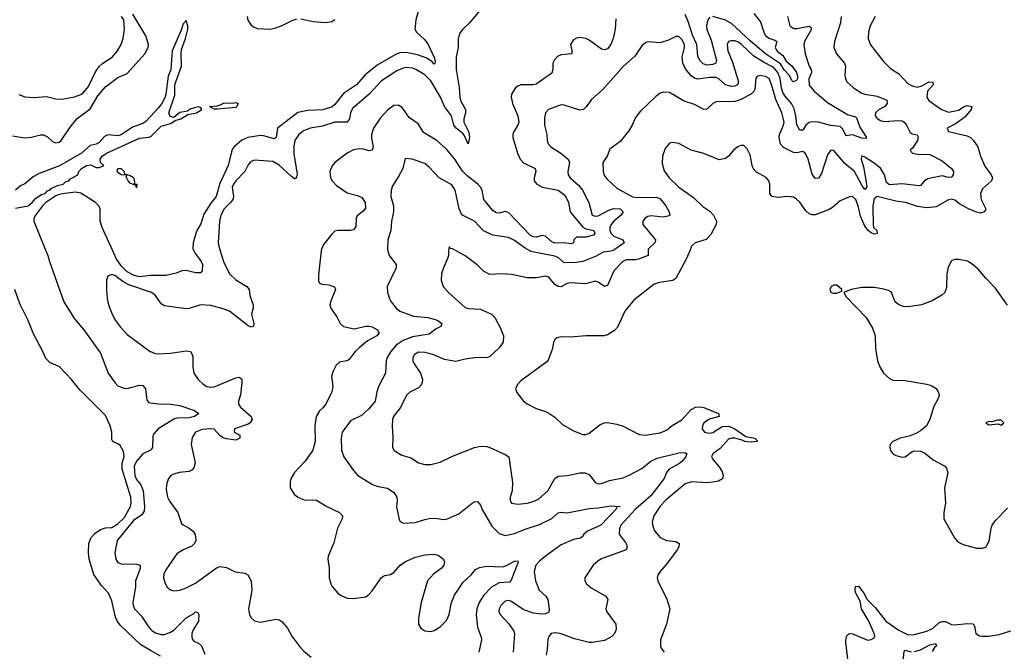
# Model space of a CAD drawing. Header units: inches. Extents: x 1173000 to 1307049, y 522583 to 678455.
# Tile 386 of 617: x 1279156 to 1285510, y 577415 to 581490. Entities that reach past the tile are written whole.
import ezdxf

# ---------------------------------------------------------------- set-up
doc = ezdxf.new("R2010")
doc.units = ezdxf.units.IN
doc.header["$MEASUREMENT"] = 0
for name, color, linetype in [('B2577', 7, 'Continuous'), ('B2578', 7, 'Continuous'), ('B2587', 7, 'Continuous'), ('B2588', 7, 'Continuous')]:
    doc.layers.add(name, color=color, linetype=linetype)

msp = doc.modelspace()

# ---------------------------------------------------------------- linework, layer by layer
at = {"layer": 'B2577', "color": 5}
for points, elevation in [([(1279325.6, 580000), (1279338, 579970), (1279348.5, 579930), (1279441.3, 579670), (1279510, 579560.5), (1279569.4, 579489.4), (1279678.2, 579338.2), (1279727.4, 579210), (1279769.1, 579149.1), (1279790, 579128.4), (1279830, 579112), (1279850.4, 579110.4), (1279930, 579131.8), (1279950.3, 579130.3), (1279968.7, 579108.7), (1279976.7, 579036.7), (1279990, 579020.3), (1280000, 579018.8)], 760), ([(1280000, 579839.2), (1279930, 579831.1), (1279890, 579841.7), (1279850, 579864.1), (1279810, 579902.9), (1279779.6, 579950), (1279756.6, 580000)], 760), ([(1280000, 579732.3), (1279860, 579780), (1279821.5, 579801.5), (1279770, 579839.1), (1279750, 579845.6), (1279725.4, 579834.6), (1279716.4, 579810), (1279715.3, 579750), (1279720.3, 579690), (1279729.1, 579650), (1279751.9, 579590), (1279774.5, 579550), (1279806.5, 579506.5), (1279850, 579460.3), (1279999.1, 579350), (1280000, 579349.7)], 780), ([(1280000, 577421.2), (1279937.6, 577457.6), (1279804.5, 577584.5), (1279787.3, 577607.3), (1279775.3, 577635.3), (1279750, 577740.5), (1279736.4, 577776.4), (1279729.4, 577789.4), (1279681.4, 577841.4), (1279635.2, 577910), (1279605.4, 578010), (1279599.2, 578050), (1279602.3, 578110), (1279616.8, 578150), (1279643.4, 578176.6), (1279678.6, 578201.4), (1279710, 578211.2), (1279750, 578214.1), (1279790, 578236.9), (1279830, 578276.5), (1279871.9, 578350), (1279876.2, 578370), (1279874.1, 578410), (1279818.3, 578590), (1279818.1, 578630), (1279831.1, 578671.1), (1279825.3, 578705.3), (1279803.4, 578743.4), (1279790, 578754.8), (1279758, 578770), (1279750, 578782), (1279750.5, 578830), (1279740.5, 578870), (1279710, 578937.3), (1279543.2, 579103.2), (1279490.4, 579170), (1279413, 579250), (1279350, 579278), (1279324.8, 579304.8), (1279305.7, 579350), (1279244.4, 579464.4), (1279210.3, 579550), (1279156.4, 579656.4), (1279125.5, 579750)], 740), ([(1280000, 578713), (1279950, 578689.2), (1279910, 578642), (1279895.3, 578610), (1279898.7, 578550), (1279910, 578523.9), (1279936.8, 578490), (1279953.1, 578450), (1279961.6, 578350), (1279959.9, 578320.1), (1279945.2, 578294.8), (1279890, 578258.5), (1279785.2, 578130), (1279771, 578050), (1279775.9, 578010), (1279790, 577987.2), (1279810, 577979.4), (1279910, 577977.4), (1279933.1, 577970), (1279934.2, 577950), (1279903.9, 577870), (1279902.4, 577830), (1279887.1, 577730), (1279889.2, 577710), (1279898, 577690), (1279941.2, 577641.2), (1279988.6, 577570), (1280000, 577558.3)], 760)]:
    msp.add_lwpolyline(points, dxfattribs=dict(at, elevation=elevation))
at = {"layer": 'B2578', "color": 5}
for points, elevation in [([(1279110, 580740.8), (1279190, 580728.1), (1279230, 580732.3), (1279290, 580747.9), (1279310, 580747.6), (1279334.8, 580734.8), (1279370, 580703.1), (1279390, 580694.9), (1279410, 580700.5), (1279422.7, 580710), (1279482.3, 580797.7), (1279526.6, 580853.4), (1279610, 580916.2), (1279660.5, 580999.5), (1279710, 581058.3), (1279790, 581116.8), (1279850, 581144.3), (1279962.7, 581270), (1279985.2, 581310), (1279988, 581330), (1279970, 581385.5), (1279885.2, 581525.2)], 760), ([(1279150, 581008.8), (1279190, 580991.8), (1279247.5, 580987.5), (1279330, 580995.3), (1279390, 580979.6), (1279430, 580978.5), (1279510, 580991.9), (1279550, 581008.6), (1279570, 581023.2), (1279600.5, 581059.5), (1279646.1, 581153.9), (1279670, 581189.1), (1279693.5, 581210), (1279751.9, 581248.1), (1279787.9, 581290), (1279810.7, 581330), (1279823.5, 581370), (1279831.5, 581430), (1279828.7, 581490), (1279813.8, 581510)], 780), ([(1280000, 580865.4), (1279970, 580833.2), (1279950, 580819.8), (1279883.2, 580796.8), (1279810, 580747.1), (1279790, 580741.7), (1279730, 580747.3), (1279715.8, 580744.2), (1279703.1, 580736.9), (1279670, 580697.4), (1279650, 580687.6), (1279610, 580679.1), (1279555.1, 580630), (1279412.5, 580547.5), (1279282.6, 580497.4), (1279242.9, 580477.1), (1279190, 580431.6), (1279161.3, 580418.7), (1279129.6, 580390)], 740), ([(1279130, 580274.2), (1279210.4, 580290), (1279236.5, 580310), (1279260.6, 580339.4), (1279297, 580363), (1279319.5, 580370), (1279334.7, 580385.3), (1279350.2, 580390), (1279358.5, 580401.5), (1279399, 580421), (1279437.1, 580430), (1279454.3, 580445.7), (1279473.4, 580450), (1279478.8, 580461.2), (1279530.7, 580490), (1279538.8, 580510), (1279554.9, 580530), (1279586.7, 580550), (1279614.4, 580554.4), (1279650, 580536.2), (1279670, 580537), (1279698, 580550), (1279677.3, 580570), (1279676.4, 580590), (1279689.1, 580610), (1279716.4, 580630), (1279930, 580727), (1279990, 580731.7), (1280000, 580736.8)], 740), ([(1279756.6, 580000), (1279687.6, 580150), (1279675, 580190), (1279674.6, 580270), (1279666.9, 580290), (1279645.6, 580310), (1279550, 580372), (1279516.9, 580376.9), (1279448.2, 580370), (1279410, 580362.6), (1279390, 580353.6), (1279325.2, 580310), (1279304.3, 580290), (1279258, 580230), (1279247.7, 580210), (1279247.3, 580190), (1279325.6, 580000)], 760)]:
    msp.add_lwpolyline(points, dxfattribs=dict(at, elevation=elevation))
at = {"layer": 'B2578', "color": 5, "elevation": 740}
msp.add_lwpolyline([(1279832.7, 580492.7), (1279847.3, 580492.7), (1279870, 580484.7), (1279890, 580471.3), (1279898, 580442), (1279894, 580434), (1279911, 580430), (1279910, 580406), (1279906, 580426), (1279894, 580426), (1279870, 580435.3), (1279855.3, 580450), (1279843.1, 580476.9), (1279847.3, 580487.3), (1279810, 580489.5), (1279790, 580504), (1279785.6, 580514.4), (1279788.7, 580530), (1279811.3, 580530), (1279831.3, 580510)], close=True, dxfattribs=at)
at = {"layer": 'B2587', "color": 5}
for points, elevation in [([(1280280.1, 580000), (1280286.3, 579986.3), (1280327, 579930), (1280334.9, 579910), (1280334, 579870), (1280322.8, 579857.2), (1280290, 579856.2), (1280230, 579873.3), (1280202.8, 579870), (1280165.4, 579854.6), (1280100.6, 579839.4), (1280010, 579840.4), (1280000, 579839.2)], 760), ([(1280449.4, 580000), (1280470.9, 579930), (1280509.3, 579850), (1280551.1, 579811.1), (1280621.1, 579770), (1280636, 579750), (1280642.2, 579710), (1280662.7, 579650), (1280663.6, 579630), (1280652.8, 579590), (1280666.9, 579530), (1280665.3, 579514.7), (1280660.7, 579510), (1280650, 579506.2), (1280630, 579514.8), (1280509.8, 579610), (1280470, 579625.9), (1280390, 579646.4), (1280322, 579650), (1280250, 579626), (1280230, 579625.1), (1280090, 579643.5), (1280070, 579657.7), (1280031.9, 579710), (1280006.6, 579730), (1280000, 579732.3)], 780), ([(1281102.4, 580000), (1281084.8, 579844.8), (1281084.8, 579804.8), (1281090.3, 579790.3), (1281104.8, 579784.8), (1281150, 579780.2), (1281187, 579767), (1281194.9, 579750), (1281161.5, 579670), (1281158, 579650), (1281163.7, 579630), (1281204.4, 579570), (1281224.4, 579530), (1281245.5, 579510), (1281315.1, 579495.1), (1281390, 579512.9), (1281410, 579513.4), (1281430, 579509), (1281465.5, 579490), (1281474.9, 579470), (1281460.4, 579450), (1281401.4, 579418.6), (1281345.8, 579374.2), (1281321, 579350), (1281282.2, 579297.8), (1281270, 579289.7), (1281219.4, 579280.6), (1281197.6, 579262.4), (1281178, 579222), (1281168.4, 579190), (1281176.7, 579123.3), (1281170.3, 579090), (1281131.8, 579010), (1281113.2, 578986.8), (1281090, 578967.7), (1281068.8, 578930), (1281059.8, 578870), (1281063.8, 578770), (1281047, 578713), (1280998.2, 578641.8), (1280930.4, 578570), (1280910, 578537.2), (1280901.3, 578510), (1280902.4, 578470), (1280928.2, 578430), (1280950.3, 578410.3), (1280991.8, 578391.8), (1281070.8, 578390), (1281137.1, 578350), (1281219.5, 578310), (1281239.5, 578290), (1281238, 578270), (1281206.7, 578210), (1281184.1, 578115.9), (1281147.2, 578030), (1281144.9, 578010), (1281152.5, 577952.5), (1281154, 577890), (1281163.5, 577850), (1281172.4, 577832.4), (1281210.1, 577790.1), (1281230, 577775.8), (1281270, 577759.1), (1281310, 577755.8), (1281390, 577767.3), (1281410, 577781.2), (1281430, 577805.2), (1281490, 577892.4), (1281510, 577904.6), (1281550, 577910.3), (1281570, 577924), (1281611.8, 577970), (1281645.2, 577994.8), (1281710, 578022.2), (1281770, 578037.8), (1281830, 578042), (1281856, 578036), (1281890.3, 578010), (1281897.4, 577990), (1281893.7, 577970), (1281875.8, 577950), (1281827.4, 577912.6), (1281788.5, 577870), (1281747.9, 577730), (1281728.6, 577630), (1281730.2, 577590), (1281744.1, 577564.1), (1281770, 577546.4), (1281810, 577543.9), (1281830, 577550.2), (1281870, 577573.7), (1281910, 577614.5), (1281927.9, 577652.1), (1281942.3, 577730), (1281962.9, 577777.1), (1282017.9, 577862.1), (1282070, 577908.1), (1282097.5, 577942.5), (1282123.9, 577956.1), (1282170, 577964.2), (1282270, 577960.2), (1282293.4, 577966.6), (1282350, 577997.3), (1282370, 577998.8), (1282372.4, 577990), (1282326.6, 577873.4), (1282317.7, 577862.3), (1282250, 577856.6), (1282200.1, 577830), (1282150, 577774.5), (1282121.5, 577730), (1282107, 577690), (1282102.6, 577650), (1282110.6, 577570.6), (1282134.3, 577505.7), (1282135.2, 577490), (1282118.8, 577410)], 820), ([(1281531.9, 580000), (1281540.3, 579970), (1281585.5, 579910), (1281586, 579890), (1281527.2, 579770), (1281530.2, 579730), (1281541.8, 579690), (1281552.4, 579670), (1281584.9, 579630), (1281610, 579609.2), (1281697.4, 579577.4), (1281789.5, 579569.5), (1281836.6, 579556.6), (1281854, 579550), (1281879.3, 579530), (1281873, 579510), (1281843.4, 579496.6), (1281799.3, 579460.7), (1281690, 579443.5), (1281630, 579421.2), (1281585.9, 579390), (1281550.2, 579350), (1281526.7, 579310), (1281520.3, 579290), (1281516, 579210), (1281472.9, 579127.1), (1281461.1, 579090), (1281450, 579029.6), (1281410, 578980.4), (1281362.8, 578937.2), (1281290, 578901.6), (1281236.5, 578830), (1281230.2, 578789.8), (1281232.3, 578712.3), (1281247.6, 578670), (1281310, 578581.6), (1281339.1, 578550), (1281432.3, 578492.3), (1281470, 578479.6), (1281530, 578468.9), (1281570, 578438.9), (1281589, 578410), (1281592.4, 578390), (1281587.8, 578347.8), (1281605.7, 578265.7), (1281612.3, 578252.3), (1281630, 578242.4), (1281710, 578246.7), (1281770, 578266.5), (1281810, 578274), (1281853.1, 578273.1), (1281890, 578266), (1281910, 578268), (1281990, 578301.6), (1282076, 578370), (1282090, 578379.3), (1282110, 578382), (1282130, 578358.8), (1282140.4, 578330), (1282202, 578222), (1282250, 578174.6), (1282290, 578162.8), (1282350, 578174.7), (1282417.5, 578202.5), (1282510, 578232.9), (1282590, 578272), (1282630, 578309.4), (1282650, 578312.8), (1282690, 578307.8), (1282830, 578336.8), (1282890, 578340.2), (1282970, 578353.4), (1283030.4, 578350.4), (1283012.7, 578347.3), (1283002.6, 578330), (1282905.5, 578230), (1282821.2, 578190), (1282796, 578170), (1282786.7, 578153.3), (1282775.8, 578144.2), (1282730, 578137), (1282650, 578101.3), (1282548.4, 578030), (1282510, 577997.5), (1282487.8, 577970), (1282476.9, 577930), (1282485.7, 577870), (1282508.5, 577810), (1282550.5, 577770), (1282564.9, 577750), (1282572.2, 577687.8), (1282570, 577667.3), (1282550, 577656.9), (1282525.9, 577654.1), (1282470, 577661.8), (1282405.3, 577685.3), (1282330, 577735.9), (1282310, 577742.7), (1282290, 577738.9), (1282260.3, 577710), (1282250.3, 577690), (1282248.9, 577670), (1282258.7, 577650), (1282313.2, 577593.2), (1282345.1, 577545.1), (1282349, 577530), (1282340.8, 577410)], 840), ([(1281924.1, 580000), (1281923, 579970), (1281917.1, 579950), (1281890.2, 579889.8), (1281877.8, 579850), (1281875.6, 579810), (1281888.2, 579768.2), (1281922.4, 579730), (1282030, 579634.2), (1282050, 579626.8), (1282130, 579622.3), (1282200.3, 579590), (1282221.3, 579570), (1282259.5, 579499.5), (1282278, 579450), (1282276.4, 579410), (1282250, 579374), (1282190, 579318.4), (1282170, 579308), (1282109.1, 579310.9), (1282030, 579299.7), (1281970, 579284.4), (1281897, 579297), (1281821.6, 579330), (1281770, 579343.9), (1281730, 579344.4), (1281703.2, 579330), (1281693.2, 579310), (1281693.8, 579290), (1281702.3, 579270), (1281743, 579210), (1281755.3, 579170), (1281753.7, 579150), (1281744, 579130), (1281730, 579116), (1281672.8, 579087.2), (1281651.7, 579068.3), (1281612.5, 578987.5), (1281569.2, 578930), (1281562.6, 578910), (1281558.9, 578870), (1281563.2, 578796.8), (1281561.3, 578730), (1281573, 578710), (1281621.3, 578681.3), (1281682.8, 578662.8), (1281730, 578631.6), (1281770, 578620.3), (1281810, 578619.6), (1281870, 578635.6), (1281950, 578674.9), (1282090, 578730.3), (1282130, 578739.5), (1282170, 578737.6), (1282190, 578730.4), (1282290, 578686), (1282313.1, 578670), (1282335.9, 578504.1), (1282333.8, 578450), (1282321.1, 578410), (1282320.2, 578390), (1282330.2, 578370.2), (1282370, 578363.8), (1282430, 578370.2), (1282470, 578380.9), (1282503.8, 578396.2), (1282564.2, 578450), (1282610, 578530.5), (1282630, 578546), (1282690.4, 578550.4), (1282770, 578566.7), (1282806.1, 578566.1), (1282833, 578553), (1282870, 578504.4), (1282890, 578495.3), (1282910, 578497.4), (1282963, 578517), (1283050, 578535), (1283090, 578550.7), (1283170, 578595.1), (1283230, 578642.1), (1283270, 578661.9), (1283410, 578695.6), (1283450, 578698.6), (1283460.3, 578690), (1283453.1, 578666.9), (1283430, 578640.3), (1283410, 578624.2), (1283346.5, 578590), (1283330.3, 578570), (1283315.5, 578530), (1283230, 578418.6), (1283130, 578332), (1283036.3, 578230), (1283025.9, 578205.9), (1283025.5, 578170), (1283070.2, 578110), (1283077.3, 578090), (1283070.3, 578070), (1282910, 578011.4), (1282890, 577999.1), (1282856.9, 577970), (1282803.8, 577890), (1282802.4, 577870), (1282813.1, 577850), (1282844.3, 577824.3), (1282938.4, 577770), (1282950.4, 577750), (1282939.5, 577690), (1282944.4, 577670), (1283002.8, 577590), (1283004.5, 577555.5), (1282994, 577530), (1282976.5, 577510), (1282930, 577485.4), (1282850, 577472.2), (1282830, 577472.6), (1282736, 577496), (1282644, 577530), (1282610, 577534.2), (1282584.9, 577530), (1282570.4, 577510), (1282563.7, 577490), (1282560.9, 577430), (1282552.9, 577390)], 860), ([(1283212.6, 580000), (1283212.8, 579970), (1283150, 579945.1), (1283130, 579940.9), (1283070, 579940.3), (1283048.8, 579931.2), (1282989.2, 579870.8), (1282950, 579775.8), (1282930, 579768), (1282890, 579797.2), (1282870, 579804), (1282810, 579785.3), (1282710, 579791.6), (1282690, 579787.6), (1282650, 579766.8), (1282630, 579768), (1282610, 579782.5), (1282570, 579829.8), (1282550, 579834.6), (1282490, 579825.8), (1282430, 579825.3), (1282330, 579846.9), (1282270, 579851.6), (1282190, 579846.3), (1282150, 579866.9), (1282108.3, 579908.3), (1282030, 579966.9), (1281972.1, 580000)], 860), ([(1283479.6, 580000), (1283458.9, 579950), (1283390, 579821.6), (1283370, 579808.3), (1283285.2, 579794.8), (1283250, 579783.1), (1283119, 579681), (1283061.5, 579610), (1283013.4, 579506.6), (1282994.6, 579485.4), (1282950, 579457.6), (1282928.7, 579451.3), (1282811.5, 579451.5), (1282710, 579442.2), (1282650, 579444.7), (1282623.2, 579436.8), (1282611.6, 579428.4), (1282601.3, 579410), (1282593.7, 579370), (1282566.1, 579293.9), (1282557.6, 579282.4), (1282390, 579159.5), (1282370, 579139.3), (1282356.3, 579110), (1282364.4, 579084.4), (1282407.3, 579030), (1282430, 579013), (1282490, 578982.4), (1282550, 578963.1), (1282570, 578952.2), (1282610, 578925.7), (1282659.2, 578879.2), (1282730, 578838.7), (1282790, 578814.9), (1282810, 578814.9), (1282830, 578821.7), (1282902, 578878), (1282930, 578890.3), (1282950, 578891.7), (1283010, 578881.7), (1283050, 578868.9), (1283153.3, 578813.3), (1283190.3, 578810.3), (1283290, 578824.5), (1283330, 578842.2), (1283367.3, 578872.7), (1283430, 578909.4), (1283490, 578975.4), (1283518, 578990), (1283550, 578993.4), (1283570, 578989.2), (1283664.7, 578950), (1283670.8, 578930), (1283607.1, 578912.9), (1283570.3, 578890), (1283561.8, 578870), (1283560.3, 578850), (1283574.9, 578830), (1283603.7, 578823.7), (1283630, 578826.6), (1283690, 578865.5), (1283730, 578867.9), (1283770, 578851.3), (1283841.4, 578801.4), (1283901, 578790), (1283915.3, 578775.3), (1283914.8, 578770), (1283870, 578764.6), (1283834.5, 578770), (1283818.1, 578778.1), (1283770, 578789.5), (1283750, 578789.9), (1283730, 578784.1), (1283675.8, 578724.2), (1283629, 578690), (1283620.3, 578670), (1283630.4, 578650), (1283670, 578605.5), (1283690, 578574), (1283696.5, 578550), (1283691, 578529), (1283666.5, 578513.5), (1283630, 578505.6), (1283590, 578503), (1283491.5, 578508.5), (1283450, 578495.2), (1283326.2, 578390), (1283290, 578351.8), (1283248.2, 578290), (1283238, 578250), (1283241.6, 578221.6), (1283252.3, 578192.3), (1283290, 578148.9), (1283330, 578129.2), (1283390, 578124.2), (1283412, 578110), (1283410.3, 578090), (1283398.6, 578070), (1283330, 577977.2), (1283288.8, 577930), (1283275.3, 577910), (1283270.3, 577890), (1283273.1, 577870), (1283332.1, 577752.1), (1283351.5, 577690), (1283330.4, 577590), (1283292.2, 577490), (1283290.4, 577450), (1283295.8, 577435.8), (1283315.5, 577410)], 880), ([(1282979.3, 580000), (1282970, 579996.3), (1282920.4, 579990), (1282875.8, 579964.2), (1282790, 579931.1), (1282750, 579923), (1282670, 579922.7), (1282633, 579953), (1282610, 579965), (1282455.4, 579995.4), (1282447.2, 580000)], 840), ([(1285530, 579649.6), (1285450, 579760.4), (1285390, 579822), (1285341.9, 579881.9), (1285310, 579908.4), (1285271.5, 579931.5), (1285215.8, 579944.2), (1285190, 579943.6), (1285170, 579934.5), (1285147.2, 579892.8), (1285139, 579850), (1285138, 579762), (1285126.4, 579730), (1285107.8, 579712.2), (1285043.4, 579676.6), (1284976, 579650), (1284890, 579636.8), (1284860, 579640), (1284829.8, 579649.8), (1284805.1, 579670), (1284782.9, 579730), (1284763.7, 579743.7), (1284732.7, 579752.7), (1284670, 579762.6), (1284590, 579763), (1284522, 579750), (1284474, 579730), (1284490, 579702), (1284618.8, 579570), (1284659.5, 579499.5), (1284677.1, 579450), (1284678.4, 579370), (1284692.7, 579290), (1284706, 579250), (1284730.5, 579210), (1284770, 579174.9), (1284790, 579165.3), (1284870, 579161.7), (1285010, 579138.7), (1285038, 579130), (1285070, 579110.6), (1285083, 579090), (1285090.4, 579070), (1285086, 579050), (1285054, 578990), (1285030.3, 578910), (1285008.2, 578870), (1284970, 578837.6), (1284938.6, 578821.4), (1284895.6, 578804.4), (1284838, 578790), (1284791, 578770), (1284774, 578750), (1284770.7, 578730), (1284774.8, 578710), (1284791, 578690), (1284810, 578679.1), (1284850, 578668.2), (1284870, 578670.7), (1284916.4, 578703.6), (1284932.2, 578707.8), (1284970, 578707.6), (1284994.8, 578694.8), (1285050, 578650.4), (1285126.8, 578610), (1285137.3, 578597.3), (1285146.2, 578566.2), (1285123.1, 578470), (1285130.4, 578370), (1285120.3, 578310), (1285120.4, 578270), (1285187.9, 578147.9), (1285210, 578121.6), (1285244.4, 578104.4), (1285330, 578081.3), (1285370, 578080.5), (1285390, 578088), (1285413.1, 578126.9), (1285424.2, 578210), (1285431.8, 578230), (1285450, 578256.3), (1285530, 578338.8)], 920), ([(1280000, 579349.7), (1280030, 579337.6), (1280050, 579334.4), (1280130, 579338.2), (1280230, 579354.3), (1280257.3, 579350), (1280270, 579331), (1280274.3, 579314.3), (1280272.8, 579250), (1280280.3, 579210), (1280308.7, 579168.7), (1280339.6, 579139.6), (1280364.5, 579124.5), (1280390, 579119), (1280410, 579121.3), (1280550, 579179.1), (1280570, 579183.1), (1280579.6, 579179.6), (1280590.3, 579170.3), (1280590.3, 579150.3), (1280581.2, 579070), (1280569, 579030), (1280569, 579010), (1280582, 578990), (1280650.5, 578930.5), (1280655.5, 578910), (1280643.8, 578890), (1280630, 578881.1), (1280543, 578850), (1280539.1, 578830), (1280577, 578810), (1280575.8, 578790), (1280550, 578776.5), (1280490, 578785.8), (1280470, 578793.5), (1280448.7, 578808.7), (1280410, 578848.1), (1280390, 578851.6), (1280334.7, 578845.3), (1280290.5, 578830), (1280270, 578794), (1280261.7, 578750), (1280287.9, 578632.1), (1280280.2, 578599.8), (1280270, 578586.6), (1280250, 578576.4), (1280184.7, 578570), (1280150, 578559.1), (1280131.3, 578548.7), (1280113.8, 578526.2), (1280103.1, 578490), (1280101.1, 578458.9), (1280110.2, 578410), (1280123.9, 578383.9), (1280177.6, 578310), (1280200.9, 578240.9), (1280210.4, 578230.4), (1280250.3, 578210.3), (1280276.3, 578190), (1280288.5, 578168.5), (1280293.4, 578130), (1280284.9, 578110), (1280266, 578094), (1280210.7, 578070), (1280170, 578043.7), (1280098.5, 577941.5), (1280086.3, 577913.7), (1280084.5, 577890), (1280093.8, 577853.8), (1280108.3, 577828.3), (1280130, 577812), (1280150, 577805.7), (1280188.7, 577810), (1280230, 577824.6), (1280290, 577855.3), (1280426.3, 577953.7), (1280450, 577961.5), (1280490, 577956), (1280547.4, 577927.4), (1280610, 577920.2), (1280628.4, 577908.4), (1280648.9, 577870), (1280653.1, 577806.9), (1280633, 577690), (1280639.1, 577650), (1280650.4, 577630.4), (1280672.4, 577612.4), (1280710, 577603.1), (1280810, 577622), (1280830, 577618.4), (1280847.6, 577607.6), (1280883.5, 577563.5), (1280912.5, 577512.5), (1280964.1, 577444.1), (1280990, 577416.4), (1281037.8, 577377.8)], 780), ([(1280000, 579018.8), (1280051, 579011), (1280130.7, 579009.3), (1280190, 579000.5), (1280284.4, 578970), (1280312.7, 578950), (1280284.6, 578930), (1280250, 578920.6), (1280170, 578919.6), (1280150, 578913.2), (1280048.9, 578850), (1280020.8, 578819.2), (1280015.1, 578804.9), (1280012.1, 578730), (1280004.8, 578715.2), (1280000, 578713)], 760), ([(1284505.6, 577330), (1284486.7, 577473.3), (1284490, 577504.7), (1284498.9, 577521.1), (1284510, 577530.6), (1284530, 577528), (1284630, 577487.3), (1284650, 577490.7), (1284670, 577502.8), (1284674, 577510), (1284670.8, 577530), (1284636.6, 577610), (1284588.9, 577688.9), (1284579.4, 577739.4), (1284550, 577795.1), (1284546.5, 577810), (1284550, 577834), (1284570, 577836.3), (1284604.4, 577790), (1284625.3, 577750), (1284677.2, 577697.2), (1284745.3, 577610), (1284830, 577551.6), (1284890, 577521.5), (1284930, 577523.5), (1285010, 577546.2), (1285050, 577564.3), (1285090, 577600.8), (1285110, 577608.3), (1285130, 577607.5), (1285170, 577587.6), (1285190, 577585.6), (1285270, 577595), (1285310, 577592.3), (1285318.1, 577578.1), (1285325.8, 577530), (1285350, 577515.7), (1285370, 577513.2), (1285410, 577513), (1285476.2, 577523.8), (1285552, 577548)], 880), ([(1280000, 577558.3), (1280008.1, 577550), (1280033.4, 577533.4), (1280070, 577523), (1280090, 577523.5), (1280130, 577538.4), (1280150, 577552.6), (1280230, 577631.9), (1280280.3, 577659.7), (1280290, 577670.2), (1280306, 577666), (1280312.2, 577652.2), (1280309.2, 577610), (1280273, 577550), (1280267, 577530), (1280267.4, 577507.4), (1280271.4, 577491.4), (1280280.9, 577480.9), (1280310, 577467), (1280328.5, 577450), (1280350, 577397.3)], 760), ([(1284930, 577413.8), (1284970, 577425.6), (1285030, 577457.6), (1285066.4, 577466.4), (1285072.2, 577450), (1285060.1, 577439.9), (1285045.3, 577414.7)], 860), ([(1280063.9, 577383.9), (1280000, 577421.2)], 740), ([(1284857.4, 577350), (1284863.5, 577416.5), (1284870, 577422.2), (1284910, 577412.4)], 860)]:
    msp.add_lwpolyline(points, dxfattribs=dict(at, elevation=elevation))
for points, elevation in [([(1284430, 579777.2), (1284410, 579777.2), (1284392, 579770), (1284384.7, 579750), (1284391.6, 579731.6), (1284406.4, 579726.4), (1284430, 579726.8), (1284462, 579738), (1284462, 579750)], 920), ([(1285490, 578906), (1285466, 578906), (1285430, 578896), (1285410, 578898), (1285391.3, 578890), (1285410, 578876), (1285470, 578882), (1285490, 578874), (1285506, 578890)], 940)]:
    msp.add_lwpolyline(points, close=True, dxfattribs=dict(at, elevation=elevation))
at = {"layer": 'B2588', "color": 5}
for points, elevation in [([(1281730.3, 581550), (1281712.6, 581490), (1281707.2, 581447.2), (1281707, 581430), (1281716.5, 581410), (1281770, 581360.8), (1281791.2, 581331.2), (1281830, 581247.3), (1281836.7, 581223.3), (1281835.3, 581204.7), (1281830, 581204.2), (1281818.6, 581218.6), (1281782.7, 581242.7), (1281723, 581263), (1281650, 581279.5), (1281610, 581277.3), (1281588.9, 581271.1), (1281463.8, 581196.2), (1281385.8, 581134.2), (1281330, 581069.4), (1281245.8, 581014.2), (1281190, 580942.3), (1281172.2, 580927.8), (1281111.3, 580908.7), (1281015.2, 580904.8), (1280950, 580891.6), (1280819.8, 580790), (1280810.1, 580729.9), (1280797.3, 580722.7), (1280730, 580741.8), (1280710, 580743), (1280627.7, 580730), (1280590, 580712.5), (1280545.2, 580674.8), (1280530, 580656.8), (1280521.9, 580638.1), (1280501.6, 580550), (1280447.1, 580432.9), (1280424.3, 580350), (1280390, 580307.4), (1280345.3, 580234.7), (1280325.6, 580174.4), (1280300.1, 580130), (1280285.7, 580090), (1280275.1, 580050), (1280273.9, 580013.9), (1280280.1, 580000)], 760), ([(1282128.5, 581551.5), (1282059.3, 581470), (1282012.8, 581427.2), (1281996.5, 581403.5), (1281984.6, 581370), (1281985.8, 581310), (1281972.8, 581250), (1281971.9, 581170), (1281993, 581053), (1281995.5, 580990), (1282001.2, 580970), (1282032.1, 580910), (1282032.9, 580890), (1282022.5, 580850), (1282022.4, 580830), (1282054.5, 580765.5), (1282059.1, 580730), (1282050.1, 580689.9), (1282025.3, 580745.3), (1282016.7, 580756.7), (1281972.4, 580790), (1281958.7, 580810), (1281943.5, 580870), (1281898, 580930), (1281870.9, 580990), (1281810, 581096.1), (1281770, 581134), (1281712.6, 581170), (1281690, 581178.4), (1281650, 581181.5), (1281630, 581178.6), (1281590, 581161.5), (1281490, 581095.8), (1281411, 581010), (1281303.2, 580916.8), (1281290.8, 580890), (1281284, 580850), (1281270.1, 580829.9), (1281190, 580829.9), (1281110, 580803.7), (1281030, 580790.8), (1280987.1, 580772.9), (1280957.7, 580750), (1280931.5, 580710), (1280925.2, 580674.8), (1280925.4, 580625.4), (1280945.7, 580494.3), (1280943.4, 580476.6), (1280935.2, 580464.8), (1280930, 580462.7), (1280910, 580478.4), (1280830, 580552.8), (1280790, 580575.3), (1280670, 580583.1), (1280646, 580574), (1280630, 580554.7), (1280609.3, 580510), (1280550, 580451.4), (1280535, 580430), (1280527.5, 580410), (1280536.3, 580350), (1280531.8, 580330), (1280517.5, 580310), (1280475.4, 580270), (1280453.5, 580230), (1280446, 580190), (1280437.8, 580050), (1280440.2, 580030), (1280449.4, 580000)], 780), ([(1280623.2, 581510), (1280628.2, 581488.2), (1280650, 581454.9), (1280670, 581441.3), (1280690, 581434.4), (1280770, 581428.8), (1280810, 581437.4), (1280850, 581452.8), (1280913.7, 581486.3), (1280944.1, 581495.9)], 760), ([(1284110.3, 581510), (1284124.9, 581450), (1284152.8, 581432.8), (1284172.8, 581432.8), (1284249.3, 581449.3), (1284262.5, 581442.5), (1284266, 581430), (1284220.9, 581350), (1284216.6, 581330), (1284224, 581270), (1284251.6, 581190), (1284263.2, 581170), (1284265.5, 581150), (1284248.9, 581108.9), (1284250, 581068.9), (1284282.8, 581030), (1284370, 580957.1), (1284498.3, 580878.3), (1284550, 580864.1), (1284557.2, 580857.2), (1284576.8, 580796.8), (1284620.3, 580730), (1284615.4, 580724.6), (1284590, 580726.1), (1284530, 580748), (1284490, 580742), (1284466.2, 580786.2), (1284450, 580800.4), (1284388.3, 580808.3), (1284310, 580830.3), (1284270, 580831.6), (1284250, 580827), (1284229.6, 580810.4), (1284210, 580778.3), (1284190, 580777.6), (1284171.7, 580811.7), (1284165.7, 580870), (1284154.6, 580914.6), (1284137.4, 580950), (1284096, 580996), (1284081.4, 581021.4), (1284072.6, 581050), (1284064.6, 581110), (1284048, 581150), (1284030, 581174.1), (1284010, 581189), (1283955.5, 581215.5), (1283894.6, 581254.6), (1283814.9, 581330), (1283790, 581346.9), (1283770, 581354), (1283745, 581355), (1283730, 581349.7), (1283720.6, 581330), (1283725.4, 581290), (1283755.9, 581215.9), (1283795.1, 581090), (1283788.9, 581070), (1283770, 581060.8), (1283750, 581058.6), (1283710, 581071.2), (1283670, 581107.3), (1283650, 581116.6), (1283610, 581117.3), (1283530, 581106.4), (1283510, 581113.2), (1283490, 581129.1), (1283453, 581173), (1283434.8, 581210), (1283430.8, 581250), (1283446.6, 581310), (1283446.2, 581330), (1283430, 581363.5), (1283410, 581381.1), (1283390, 581381.1), (1283342.3, 581357.7), (1283290, 581342.2), (1283212.2, 581347.8), (1283196.5, 581343.5), (1283170, 581322), (1283125.7, 581254.3), (1283052.2, 581190), (1282919.4, 581040.6), (1282845.4, 580974.6), (1282812.5, 580927.5), (1282793.4, 580910), (1282770, 580907.1), (1282670, 580939.2), (1282650, 580941.4), (1282569.4, 580910.6), (1282550, 580889.2), (1282543.1, 580856.9), (1282543, 580810), (1282558.2, 580750), (1282560.3, 580710), (1282566.3, 580690), (1282583.7, 580670), (1282648.7, 580630), (1282694.6, 580590), (1282704, 580570), (1282693.6, 580510), (1282696.1, 580490), (1282709.1, 580470), (1282763.1, 580423.1), (1282787.3, 580390), (1282829.5, 580310), (1282850.2, 580230.2), (1282870, 580222.5), (1282890, 580225.3), (1282958.1, 580261.9), (1282990, 580273.1), (1283030.3, 580270), (1283050.2, 580250), (1283037.2, 580230), (1282990.1, 580190), (1282973.9, 580170), (1282963.9, 580150), (1282963.8, 580130), (1282973.7, 580110), (1282990, 580093.1), (1283047.8, 580070), (1283057.1, 580050), (1282990, 580004.2), (1282979.3, 580000)], 840), ([(1284456.9, 581510), (1284453.2, 581470), (1284413.2, 581350), (1284410.2, 581310), (1284427.9, 581270), (1284478, 581210), (1284484.6, 581190), (1284480.3, 581130), (1284484.2, 581110), (1284494.4, 581090), (1284536.4, 581050), (1284590, 581016.1), (1284609.5, 581009.5), (1284690, 580998), (1284751.6, 580971.6), (1284753, 580950), (1284738, 580930), (1284702, 580910), (1284679.7, 580890), (1284677.3, 580870), (1284690, 580852), (1284710, 580839.7), (1284733.4, 580833.4), (1284830, 580840.2), (1284850, 580837.6), (1284863.1, 580830), (1284879.6, 580810), (1284903.4, 580763.4), (1284914.7, 580754.7), (1284947.6, 580747.6), (1284954.4, 580734.4), (1284949.2, 580710), (1284917.5, 580662.5), (1284902.4, 580650), (1284910, 580637.3), (1284917.3, 580630), (1284950, 580622), (1285030, 580620.7), (1285110, 580580.1), (1285168.6, 580530), (1285181.7, 580510), (1285180.6, 580490), (1285170, 580473.5), (1285150, 580471.4), (1285110, 580483.7), (1285015.8, 580464.2), (1284994.7, 580450), (1284970, 580419.7), (1284961.8, 580418.2), (1284848.2, 580431.8), (1284770, 580424.5), (1284750, 580440.7), (1284737, 580490), (1284710, 580532.9), (1284670, 580565.7), (1284610, 580604.4), (1284590, 580611.2), (1284587.1, 580590), (1284601.6, 580541.6), (1284621.1, 580430), (1284622.3, 580410), (1284610, 580395.8), (1284590, 580421.9), (1284543, 580510), (1284481.7, 580561.7), (1284410, 580646.3), (1284390, 580649.6), (1284370, 580618), (1284330, 580498.7), (1284310, 580468.2), (1284290, 580466.6), (1284270, 580493.6), (1284244, 580590), (1284226.9, 580626.9), (1284210, 580639.4), (1284170, 580631.5), (1284150, 580632.9), (1284086, 580666), (1284066.4, 580686.4), (1284057.6, 580730), (1284059.9, 580750), (1284085.6, 580810), (1284088.5, 580830), (1284074.6, 580890), (1284036.3, 580976.3), (1284010, 581065.6), (1283991.9, 581110), (1283970, 581124.6), (1283930, 581131.4), (1283915.6, 581124.4), (1283907.1, 581112.9), (1283899.7, 581040.3), (1283893.6, 581026.4), (1283872.6, 581007.4), (1283810, 580975), (1283770, 580963.4), (1283650, 580959.7), (1283630, 580949.6), (1283590, 580913), (1283570, 580911.2), (1283510, 580944.2), (1283444.2, 580964.2), (1283350, 581019.7), (1283310, 581023), (1283290, 581016.9), (1283263.2, 580996.8), (1283161.2, 580898.8), (1283130, 580859.5), (1283109, 580810), (1283086.8, 580773.2), (1283030, 580704.2), (1282965.3, 580654.7), (1282947.4, 580610), (1282919, 580570), (1282920.3, 580510), (1282926.5, 580490), (1282944.5, 580464.5), (1283010, 580402.8), (1283110, 580348.6), (1283142.8, 580342.8), (1283265.3, 580345.3), (1283290, 580335), (1283326, 580290), (1283347.2, 580250), (1283351.5, 580230), (1283338.1, 580221.9), (1283310, 580217.2), (1283230, 580224.7), (1283210, 580220.2), (1283192.9, 580210), (1283177.3, 580190), (1283176.5, 580170), (1283259.7, 580070), (1283255.2, 580050), (1283212.6, 580010), (1283212.6, 580000)], 860), ([(1284675.8, 581510), (1284643.5, 581450), (1284632.9, 581410), (1284631.1, 581370), (1284647.2, 581327.2), (1284730, 581221.1), (1284776.4, 581176.4), (1284830, 581140.3), (1284890, 581077.3), (1284921.3, 581061.3), (1284950, 581055.8), (1284977, 581063), (1285023.6, 581090), (1285048.3, 581088.3), (1285051.7, 581070), (1285014.5, 581030), (1285009.1, 580990), (1285022.4, 580970), (1285075.8, 580930), (1285107.2, 580910), (1285150, 580893.7), (1285213.4, 580906.6), (1285250, 580930.1), (1285270, 580936.8), (1285299.5, 580930), (1285297, 580910), (1285256.6, 580863.4), (1285198.6, 580821.4), (1285140.7, 580790), (1285150.8, 580770), (1285270, 580742), (1285292.2, 580730), (1285310, 580713.7), (1285338.3, 580670), (1285356.9, 580610), (1285385.4, 580545.4), (1285424.6, 580490), (1285432.8, 580470), (1285427, 580450), (1285370, 580399.5), (1285356.5, 580370), (1285361.5, 580330), (1285390.9, 580270), (1285382.8, 580250), (1285357.2, 580242.8), (1285330, 580248.4), (1285279.9, 580270), (1285221.8, 580301.8), (1285190, 580326), (1285170, 580333.4), (1285150, 580329.2), (1285070, 580283.1), (1285010, 580275.7), (1284950, 580285.2), (1284871.4, 580311.4), (1284810, 580320.3), (1284690, 580349.9), (1284670, 580334), (1284661.2, 580290), (1284662.8, 580162.8), (1284667.8, 580147.8), (1284687.2, 580130), (1284690.3, 580110), (1284670, 580106), (1284650, 580114.2), (1284631.1, 580130), (1284610, 580158.2), (1284582.6, 580222.6), (1284570, 580280.7), (1284552.8, 580330), (1284530, 580349.6), (1284510, 580347.3), (1284450, 580322), (1284401.1, 580278.9), (1284376.4, 580263.6), (1284290, 580230.7), (1284270, 580230.7), (1284250, 580237.2), (1284230, 580257.6), (1284190, 580313.5), (1284170, 580333.1), (1284150, 580345.1), (1284110, 580349.8), (1284050, 580342.6), (1284009.8, 580349.8), (1283997.6, 580370), (1283996.9, 580430), (1283991.1, 580451.1), (1283973.2, 580473.2), (1283910, 580506.6), (1283889.8, 580529.8), (1283882, 580550), (1283870, 580619), (1283850, 580657.2), (1283830, 580678), (1283810, 580679.5), (1283790, 580669.5), (1283765.5, 580650), (1283730.3, 580609.7), (1283710, 580595.1), (1283670, 580586.6), (1283570, 580627.9), (1283490, 580648), (1283410, 580692.2), (1283370, 580698.9), (1283350, 580693.3), (1283320.5, 580659.5), (1283304.2, 580610), (1283303.1, 580563.1), (1283314.9, 580514.9), (1283346.4, 580470), (1283410.4, 580410), (1283504.2, 580344.2), (1283565.4, 580285.4), (1283610, 580254.6), (1283634.3, 580230), (1283652.8, 580190), (1283651.6, 580170), (1283615.3, 580104.7), (1283587.1, 580072.9), (1283514.8, 580050), (1283491.5, 580028.5), (1283479.6, 580000)], 880), ([(1283610, 581505.8), (1283596.8, 581490), (1283587.2, 581450), (1283590, 581427), (1283618.1, 581358.1), (1283652.8, 581227.2), (1283647.8, 581210), (1283630, 581200.8), (1283590, 581196.3), (1283566.2, 581206.2), (1283550, 581222.4), (1283533.1, 581253.1), (1283525.3, 581330), (1283498.8, 581390), (1283470, 581479.7), (1283450, 581524.8)], 820), ([(1283894.4, 581530), (1283937.6, 581477.6), (1283957.1, 581410), (1283967.7, 581390), (1283990, 581371.3), (1284030, 581359.2), (1284042.2, 581350), (1284031.3, 581310), (1284037.4, 581297.4), (1284045.7, 581285.7), (1284079.9, 581259.9), (1284102.1, 581222.1), (1284140.4, 581190), (1284170, 581150.1), (1284175.7, 581130), (1284175.5, 581110), (1284170, 581098.8), (1284147, 581090), (1284138.5, 581098.5), (1284124.4, 581130), (1284090, 581167), (1284065.4, 581205.4), (1283969.9, 581270), (1283870, 581354.1), (1283750, 581465), (1283710, 581487.1), (1283630, 581510.5)], 820), ([(1280000, 580736.8), (1280002.2, 580737.8), (1280070, 580804.1), (1280130, 580819.7), (1280159.9, 580840.1), (1280196.3, 580850), (1280241.5, 580878.5), (1280297.3, 580890), (1280330.7, 580910), (1280323.5, 580923.5), (1280310, 580927.7), (1280290, 580924.2), (1280249.8, 580910.2), (1280238.8, 580901.2), (1280189, 580891), (1280150, 580860.3), (1280126.8, 580866.8), (1280118.4, 580890), (1280156.9, 581003.1), (1280158.2, 581070), (1280162.7, 581090), (1280199.2, 581190), (1280197.2, 581270), (1280201.3, 581298.7), (1280226.2, 581370), (1280241, 581430), (1280241.2, 581450), (1280230, 581484.9), (1280210, 581464), (1280198.1, 581421.9), (1280141.1, 581290), (1280131.5, 581170), (1280113.9, 581126.1), (1280100.2, 581010), (1280093.4, 580986.6), (1280074, 580950), (1280050, 580919.1), (1280000, 580865.4)], 740), ([(1280970, 581495.9), (1281050, 581479.2), (1281130, 581472.5), (1281170, 581479.3), (1281190, 581491.8)], 760), ([(1283004, 581496), (1282998.8, 581430), (1282985, 581370), (1282970, 581329.7), (1282950, 581302.4), (1282930, 581296.1), (1282910, 581300.7), (1282830, 581358.7), (1282810, 581368.4), (1282770, 581376.3), (1282750, 581371.5), (1282730, 581360.7), (1282710.3, 581330), (1282719.8, 581290), (1282718.4, 581270), (1282650, 581264.6), (1282626.6, 581253.4), (1282608, 581232), (1282596, 581210), (1282596.9, 581170), (1282590, 581146), (1282490, 581074.2), (1282470, 581069.8), (1282390, 581070.8), (1282370, 581062.6), (1282355.3, 581050), (1282329.3, 581010.7), (1282327.8, 580990), (1282335.6, 580950), (1282371.4, 580870), (1282377.6, 580830), (1282371.3, 580810), (1282344.7, 580770), (1282338.2, 580750), (1282339.3, 580730), (1282368.7, 580628.7), (1282385.8, 580590), (1282406.4, 580566.4), (1282482, 580530), (1282486.9, 580510), (1282475.2, 580470), (1282476.5, 580450), (1282493.8, 580430), (1282530.6, 580410.6), (1282630.1, 580390.1), (1282665.1, 580365.1), (1282682.9, 580342.9), (1282698.2, 580310), (1282708, 580250), (1282790, 580151.7), (1282810, 580141.7), (1282862, 580130), (1282867.8, 580110), (1282859.2, 580100.8), (1282810, 580087.1), (1282750, 580087), (1282731.3, 580070), (1282730.2, 580049.8), (1282715, 580045), (1282670, 580051), (1282610, 580048.1), (1282590, 580057.1), (1282550, 580093.3), (1282530, 580097.9), (1282490, 580087.2), (1282470, 580088.9), (1282450, 580101.2), (1282310, 580246.2), (1282290, 580252.9), (1282250, 580242.8), (1282230, 580244.6), (1282210, 580259), (1282151, 580330), (1282140.2, 580390), (1282130.5, 580410), (1282112.8, 580430), (1282043.9, 580483.9), (1282013.4, 580513.4), (1281963.2, 580590), (1281910, 580655), (1281848.7, 580710), (1281762.6, 580762.6), (1281730, 580816.4), (1281670, 580859.2), (1281624.1, 580924.1), (1281599, 580939), (1281570, 580936), (1281530, 580907.4), (1281483.7, 580856.3), (1281440.1, 580790), (1281425.7, 580750), (1281425.6, 580725.6), (1281437.6, 580670), (1281430, 580647.6), (1281410, 580644.4), (1281376.1, 580656.1), (1281350, 580658.3), (1281310.4, 580650), (1281270, 580629.2), (1281190.2, 580570), (1281172.5, 580547.5), (1281157.2, 580510), (1281162, 580470), (1281171.6, 580450), (1281200.4, 580420.4), (1281270, 580374.4), (1281336.6, 580356.6), (1281363.6, 580343.6), (1281385.4, 580310), (1281386.6, 580273.4), (1281370, 580252.4), (1281334.1, 580225.9), (1281328.3, 580210), (1281324.6, 580155.4), (1281310, 580135.4), (1281290, 580129.8), (1281210, 580130.9), (1281190, 580125.6), (1281170, 580107), (1281118.7, 580041.3), (1281103.5, 580010), (1281102.4, 580000)], 820), ([(1282447.2, 580000), (1282417.1, 580017.1), (1282350, 580066.2), (1282310, 580085.8), (1282210, 580100.4), (1282150, 580128.4), (1282090, 580190.8), (1282010, 580231.5), (1281991.8, 580270), (1281966.2, 580390), (1281943.9, 580423.9), (1281864, 580470), (1281799.5, 580539.5), (1281770, 580562.5), (1281688.5, 580591.5), (1281644.5, 580595.5), (1281628, 580530), (1281601.4, 580478.6), (1281562, 580418), (1281553.8, 580390), (1281551.6, 580350), (1281567.6, 580290), (1281569, 580250), (1281556.1, 580190), (1281550.2, 580130), (1281532.2, 580070), (1281529.1, 580010), (1281531.9, 580000)], 840), ([(1281972.1, 580000), (1281950, 580012.7), (1281934.6, 580014.6), (1281930, 580026), (1281924.7, 580015.3), (1281924.1, 580000)], 860)]:
    msp.add_lwpolyline(points, dxfattribs=dict(at, elevation=elevation))
at = {"layer": 'B2588', "color": 5, "elevation": 740}
msp.add_lwpolyline([(1280432.9, 580912.9), (1280410, 580914), (1280382, 580930), (1280430, 580933.6), (1280457.3, 580942.7), (1280470, 580952.1), (1280490, 580955), (1280530, 580951.2), (1280550, 580956.5), (1280564.9, 580950), (1280556.9, 580930), (1280550, 580924.8)], close=True, dxfattribs=at)

doc.saveas('drawing.dxf')
